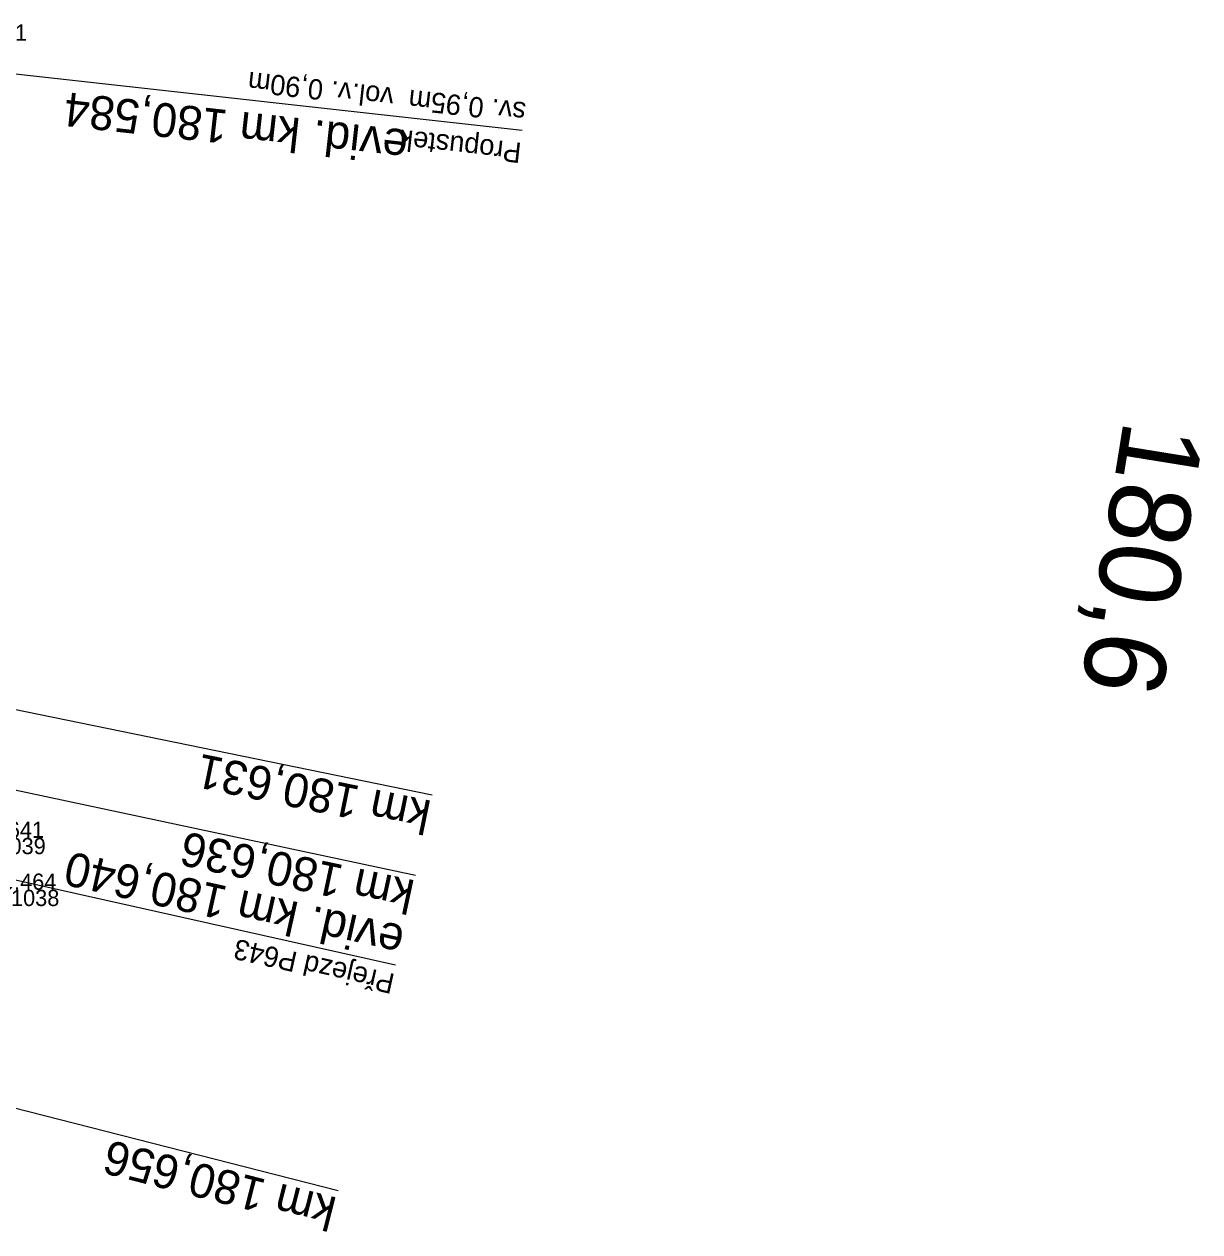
# Model space of a CAD drawing. Extents: x -1234191 to 23050, y -1290331 to -741191.
# Drawn here: x -865128.1 to -865041.3, y -1106468.9 to -1106379.8 of the extents above; entities that cross this region are included whole.
import ezdxf

# ---------------------------------------------------------------- set-up
doc = ezdxf.new("R2010")
doc.units = 0
for name, color, linetype in [('Vrstva 19', 7, 'Continuous'), ('Vrstva 3', 7, 'Continuous'), ('Vrstva 4', 7, 'Continuous'), ('Vrstva 6', 7, 'Continuous'), ('Vrstva 60', 7, 'Continuous'), ('Vrstva 61', 7, 'Continuous'), ('Vrstva 7', 7, 'Continuous')]:
    doc.layers.add(name, color=color, linetype=linetype)

msp = doc.modelspace()

# ---------------------------------------------------------------- linework, layer by layer
at = {"layer": 'Vrstva 19'}
msp.add_line((-865091.313, -1106387.643), (-865141.006, -1106382.11), dxfattribs=at)
at = {"layer": 'Vrstva 3'}
msp.add_line((-865104.888, -1106465.908), (-865157.381, -1106452.545), dxfattribs=at)
msp.add_lwpolyline([(-865099.189, -1106442.648), (-865129.094, -1106436.266), (-865129.435, -1106437.862), (-865152.786, -1106432.879)], dxfattribs=at)
at = {"layer": 'Vrstva 4'}
msp.add_line((-865100.649, -1106449.256), (-865153.778, -1106437.398), dxfattribs=at)
at = {"layer": 'Vrstva 6'}
msp.add_lwpolyline([(-865097.946, -1106436.7), (-865131.962, -1106429.742), (-865132.567, -1106432.7), (-865147.537, -1106429.638)], dxfattribs=at)

# ---------------------------------------------------------------- texts
at = {"layer": 'Vrstva 19'}
for s, height, p in [('sv. 0,95m  vol.v. 0,90m', 1.5, (-865090.97, -1106385.586)), ('evid. km 180,584', 2.5, (-865099.653, -1106387.63)), ('Propustek', 1.5, (-865091.302, -1106388.568))]:
    msp.add_text(s, height=height, rotation=173.64702, dxfattribs=at).set_placement(p)
at = {"layer": 'Vrstva 3'}
for s, rotation, p in [('km 180,636', 167.95396, (-865099.112, -1106443.023)), ('km 180,656', 165.71728, (-865104.871, -1106466.446))]:
    msp.add_text(s, height=2.5, rotation=rotation, dxfattribs=at).set_placement(p)
at = {"layer": 'Vrstva 4'}
for s, height, p in [('evid. km 180,640', 2.5, (-865099.884, -1106446.39)), ('Přejezd P643', 1.5, (-865100.632, -1106449.928))]:
    msp.add_text(s, height=height, rotation=167.41764, dxfattribs=at).set_placement(p)
at = {"layer": 'Vrstva 6'}
msp.add_text('km 180,631', height=2.5, rotation=168.43937, dxfattribs=at).set_placement((-865097.897, -1106437.146))
at = {"layer": 'Vrstva 60'}
for s, p in [('1039', (-865130.045, -1106441.063)), ('1038', (-865129.044, -1106444.893))]:
    msp.add_text(s, height=1.2, dxfattribs=at).set_placement(p)
at = {"layer": 'Vrstva 61'}
for s, p in [('500.691', (-865133.666, -1106381.013)), ('500.641', (-865132.402, -1106439.863)), ('500.464', (-865131.495, -1106443.693))]:
    msp.add_text(s, height=1.2, dxfattribs=at).set_placement(p)
at = {"layer": 'Vrstva 7'}
msp.add_text('180,6', height=6, rotation=260.81212, dxfattribs=at).set_placement((-865046.868, -1106408.894))

doc.saveas('drawing.dxf')
